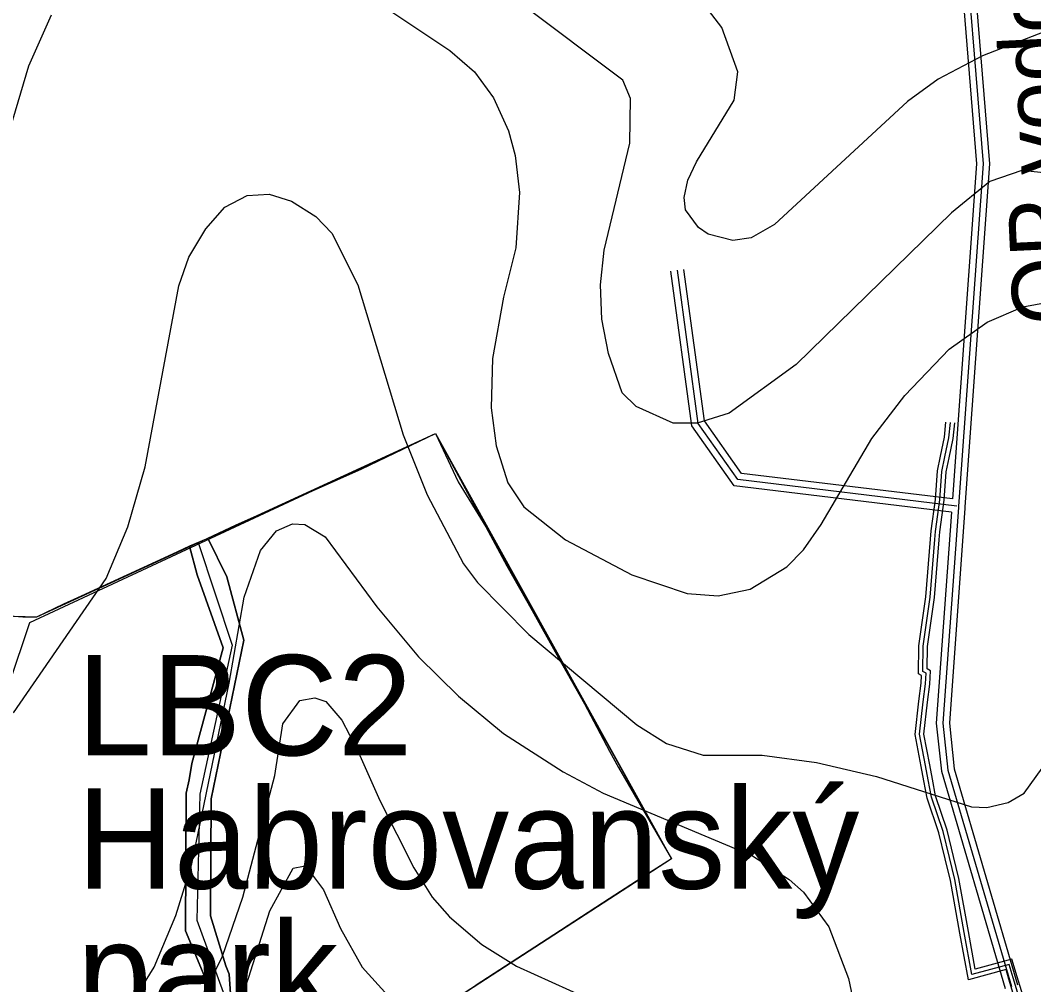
# Model space of a CAD drawing. Extents: x -1900516 to -575031, y -3809306 to -1157387.
# Drawn here: x -578166.4 to -577933.9, y -1158970.1 to -1158748.8 of the extents above; entities that cross this region are included whole.
import ezdxf

# ---------------------------------------------------------------- set-up
doc = ezdxf.new("R2010")
doc.units = 0
for name, color, linetype in [('01_OBVOD PÚ', 7, 'Continuous'), ('01_VRSTEVNICE', 7, 'Continuous'), ('01_ZASTAV_PLOCHY', 7, 'Continuous'), ('02_KULTURY STAV', 7, 'Continuous'), ('05_VHO_V_TOK', 7, 'Continuous'), ('06_ÚSES_BC', 7, 'Continuous'), ('07_OCH_P A POPISY TI', 7, 'Continuous'), ('07_PLYNOVOD', 7, 'Continuous'), ('07_VODOVOD', 7, 'Continuous')]:
    doc.layers.add(name, color=color, linetype=linetype)

msp = doc.modelspace()

# ---------------------------------------------------------------- linework, layer by layer
at = {"layer": '01_OBVOD PÚ'}
msp.add_lwpolyline([(-578168.85, -1158885.51), (-578165.89, -1158885.7), (-578162.61, -1158885.75), (-578156.45, -1158882.76), (-578152.36, -1158880.88), (-578131.42, -1158871.24), (-578127.51, -1158869.46), (-578123.7, -1158867.81), (-578117.07, -1158864.72), (-578088.05, -1158851.75), (-578071.15, -1158843.69), (-578065.95, -1158854.76), (-578059.57, -1158865.1), (-578054.8, -1158873.99), (-578048.95, -1158884.27), (-578042.93, -1158895.14), (-578036.97, -1158905.69), (-578031.22, -1158916.57), (-578029.17, -1158920.31), (-578016.99, -1158941.28), (-578023.69, -1158945.55), (-578031.3, -1158950.44), (-578045.5, -1158959.65), (-578061.83, -1158970.25)], dxfattribs=at)
at = {"layer": '01_VRSTEVNICE'}
for points in [[(-578091.53, -1158739.96), (-578067.83, -1158755.76), (-578062.19, -1158760.7), (-578057.81, -1158766.63), (-578054.43, -1158774.25), (-578052.87, -1158779.89), (-578051.89, -1158788.36), (-578052.73, -1158801.05), (-578055.55, -1158812.34), (-578058.09, -1158826.45), (-578058.38, -1158837.74), (-578057.25, -1158846.49), (-578054.57, -1158854.95), (-578050.9, -1158860.45), (-578041.3, -1158868.07), (-578026.07, -1158876.11), (-578013.37, -1158880.35), (-578006.31, -1158880.91), (-577998.97, -1158879.36), (-577990.51, -1158874.28), (-577986.7, -1158870.33), (-577982.61, -1158864.55), (-577971.04, -1158844.79), (-577963.42, -1158834.92), (-577953.26, -1158824.33), (-577944.51, -1158818.13), (-577936.33, -1158814.6), (-577902.75, -1158808.39)], [(-578091.53, -1158739.96), (-578067.83, -1158755.76), (-578062.19, -1158760.7), (-578057.81, -1158766.63), (-578054.43, -1158774.25), (-578052.87, -1158779.89), (-578051.89, -1158788.36), (-578052.73, -1158801.05), (-578055.55, -1158812.34), (-578058.09, -1158826.45), (-578058.38, -1158837.74), (-578057.25, -1158846.49), (-578054.57, -1158854.95), (-578050.9, -1158860.45), (-578041.3, -1158868.07), (-578026.07, -1158876.11), (-578013.37, -1158880.35), (-578006.31, -1158880.91), (-577998.97, -1158879.36), (-577990.51, -1158874.28), (-577986.7, -1158870.33), (-577982.61, -1158864.55), (-577971.04, -1158844.79), (-577963.42, -1158834.92), (-577953.26, -1158824.33), (-577944.51, -1158818.13), (-577936.33, -1158814.6), (-577902.75, -1158808.39)], [(-577909.52, -1158747.72), (-577928.71, -1158750.4), (-577945.64, -1158757.03), (-577955.8, -1158762.39), (-577962.86, -1158767.47), (-577993.33, -1158795.69), (-577998.69, -1158798.8), (-578002.93, -1158799.36), (-578008.57, -1158797.95), (-578010.83, -1158796.4), (-578013.79, -1158792.31), (-578014.07, -1158789.48), (-578013.23, -1158785.53), (-578011.25, -1158781.3), (-578002.64, -1158767.19), (-578001.8, -1158760.7), (-578005.47, -1158750.54), (-578010.83, -1158743.49)], [(-577910.93, -1158786.1), (-577936.61, -1158783.28), (-577943.95, -1158785.82), (-577952.7, -1158793.01), (-577988.39, -1158827.86), (-578003.77, -1158839.01), (-578011.11, -1158841.27), (-578016.61, -1158841.27), (-578025.08, -1158837.46), (-578028.32, -1158834.35), (-578031.43, -1158825.32), (-578032.98, -1158817.42), (-578033.26, -1158809.52), (-578032.41, -1158801.62), (-578026.58, -1158777.03), (-578026.38, -1158766.81), (-578028.18, -1158762.6), (-578051.46, -1158745.04)], [(-578246.82, -1158963.27), (-578240.86, -1158956.63), (-578237.19, -1158949.98), (-578230.54, -1158934.4), (-578222.18, -1158910.54), (-578220.21, -1158906.73), (-578209.06, -1158891.64), (-578195.38, -1158868.21), (-578180.28, -1158832.38), (-578176.75, -1158819.68), (-578168.15, -1158771.71), (-578164.48, -1158759.29), (-578159.26, -1158747.58)], [(-578246.82, -1158963.27), (-578240.86, -1158956.63), (-578237.19, -1158949.98), (-578230.54, -1158934.4), (-578222.18, -1158910.54), (-578220.21, -1158906.73), (-578209.06, -1158891.64), (-578195.38, -1158868.21), (-578180.28, -1158832.38), (-578176.75, -1158819.68), (-578168.15, -1158771.71), (-578164.48, -1158759.29), (-578159.26, -1158747.58)], [(-578168, -1158907.72), (-578146.7, -1158876.96), (-578141.76, -1158865.11), (-578137.81, -1158851.28), (-578130.05, -1158809.8), (-578127.79, -1158803.17), (-578123.84, -1158796.68), (-578119.47, -1158791.74), (-578114.39, -1158789.06), (-578109.31, -1158788.78), (-578104.23, -1158790.33), (-578098.59, -1158793.86), (-578094.92, -1158797.67), (-578088.99, -1158809.52), (-578078.55, -1158843.95), (-578073.05, -1158857.77), (-578064.72, -1158873.58), (-578061.48, -1158877.81), (-578049.77, -1158889.8), (-578024.94, -1158910.54), (-578018.16, -1158914.77), (-578009.7, -1158917.46), (-577996.15, -1158917.46), (-577983.74, -1158919.15), (-577969.91, -1158922.39), (-577948.18, -1158929.31), (-577944.66, -1158929.45), (-577939.72, -1158928.32), (-577936.05, -1158926.2), (-577931.96, -1158920.42)], [(-578168, -1158907.72), (-578146.7, -1158876.96), (-578141.76, -1158865.11), (-578137.81, -1158851.28), (-578130.05, -1158809.8), (-578127.79, -1158803.17), (-578123.84, -1158796.68), (-578119.47, -1158791.74), (-578114.39, -1158789.06), (-578109.31, -1158788.78), (-578104.23, -1158790.33), (-578098.59, -1158793.86), (-578094.92, -1158797.67), (-578088.99, -1158809.52), (-578078.55, -1158843.95), (-578073.05, -1158857.77), (-578064.72, -1158873.58), (-578061.48, -1158877.81), (-578049.77, -1158889.8), (-578024.94, -1158910.54), (-578018.16, -1158914.77), (-578009.7, -1158917.46), (-577996.15, -1158917.46), (-577983.74, -1158919.15), (-577969.91, -1158922.39), (-577948.18, -1158929.31), (-577944.66, -1158929.45), (-577939.72, -1158928.32), (-577936.05, -1158926.2), (-577931.96, -1158920.42)], [(-578140.92, -1158974.54), (-578135.69, -1158966.13), (-578130.76, -1158954.28), (-578127.09, -1158942.43), (-578118.48, -1158900.95), (-578115.09, -1158881.2), (-578111.29, -1158870.47), (-578107.62, -1158865.96), (-578103.95, -1158864.4), (-578101.13, -1158864.54), (-578096.47, -1158867.37), (-578084.62, -1158883.45), (-578075.02, -1158894.88), (-578065.85, -1158903.91), (-578055.55, -1158912.52), (-578041.87, -1158921.26), (-578032.7, -1158926.2), (-577998.41, -1158940.59), (-577989.95, -1158945.96), (-577986.7, -1158948.92), (-577980.92, -1158956.82), (-577976.4, -1158968.67), (-577973.58, -1158981.79), (-577971.83, -1158992.39)], [(-578140.92, -1158974.54), (-578135.69, -1158966.13), (-578130.76, -1158954.28), (-578127.09, -1158942.43), (-578118.48, -1158900.95), (-578115.09, -1158881.2), (-578111.29, -1158870.47), (-578107.62, -1158865.96), (-578103.95, -1158864.4), (-578101.13, -1158864.54), (-578096.47, -1158867.37), (-578084.62, -1158883.45), (-578075.02, -1158894.88), (-578065.85, -1158903.91), (-578055.55, -1158912.52), (-578041.87, -1158921.26), (-578032.7, -1158926.2), (-577998.41, -1158940.59), (-577989.95, -1158945.96), (-577986.7, -1158948.92), (-577980.92, -1158956.82), (-577976.4, -1158968.67), (-577973.58, -1158981.79), (-577971.83, -1158992.39)], [(-578126.25, -1158976.25), (-578120.03, -1158963.59), (-578115.38, -1158950.05), (-578108.04, -1158922.11), (-578106.21, -1158910.26), (-578102.26, -1158904.9), (-578098.87, -1158904.33), (-578096.33, -1158905.18), (-578092.66, -1158909.41), (-578089.13, -1158916.19), (-578083.91, -1158927.9), (-578076.15, -1158943.28), (-578071.92, -1158950.05), (-578067.97, -1158954.56), (-578060.49, -1158960.91), (-578052.59, -1158965.85), (-578032.27, -1158975.02), (-578020.86, -1158982.93), (-578015.64, -1158987.93)], [(-578126.25, -1158976.25), (-578120.03, -1158963.59), (-578115.38, -1158950.05), (-578108.04, -1158922.11), (-578106.21, -1158910.26), (-578102.26, -1158904.9), (-578098.87, -1158904.33), (-578096.33, -1158905.18), (-578092.66, -1158909.41), (-578089.13, -1158916.19), (-578083.91, -1158927.9), (-578076.15, -1158943.28), (-578071.92, -1158950.05), (-578067.97, -1158954.56), (-578060.49, -1158960.91), (-578052.59, -1158965.85), (-578032.27, -1158975.02), (-578020.86, -1158982.93), (-578015.64, -1158987.93)], [(-578117.1, -1158977.31), (-578113.97, -1158968.39), (-578109.17, -1158953.15), (-578103.81, -1158943.42), (-578101.44, -1158942.93), (-578099.86, -1158944.4), (-578096.89, -1158948.35), (-578092.94, -1158957.24), (-578088.01, -1158966.13), (-578079.85, -1158975.07), (-578068.7, -1158982.3)]]:
    msp.add_lwpolyline(points, dxfattribs=at)
at = {"layer": '01_ZASTAV_PLOCHY'}
msp.add_lwpolyline([(-578229.9, -1158883.79), (-578162.61, -1158885.75), (-578071.15, -1158843.69), (-578016.99, -1158941.28), (-578098.02, -1158993.78), (-578091.23, -1159026.36), (-578080.8, -1159064.08), (-578149.29, -1159109.27), (-578172.64, -1159076.66), (-578183.11, -1159059.57), (-578196.12, -1159046.14), (-578205.02, -1159044.49), (-578253.95, -1159059.24), (-578257.82, -1159045.7), (-578274.88, -1159048.83), (-578315.72, -1159049.17), (-578328.26, -1159051.22), (-578290.62, -1159018.54), (-578282.01, -1159008.64), (-578266.85, -1158984.77), (-578251.4, -1158941.5), (-578244.09, -1158918.49)], close=True, dxfattribs=at)
at = {"layer": '02_KULTURY STAV'}
for points in [[(-578118.19, -1158972.23), (-578118.51, -1158967.7), (-578119.3, -1158965.8), (-578122.79, -1158954.33), (-578122.62, -1158927.5), (-578115.11, -1158891.11), (-578119.05, -1158876.52), (-578123.41, -1158867.68), (-578117.07, -1158864.72), (-578088.05, -1158851.75), (-578071.15, -1158843.69), (-578065.95, -1158854.76), (-578059.57, -1158865.1), (-578054.8, -1158873.99), (-578048.95, -1158884.27), (-578042.93, -1158895.14), (-578036.97, -1158905.69), (-578031.22, -1158916.57), (-578029.17, -1158920.31), (-578016.99, -1158941.28), (-578023.69, -1158945.55), (-578031.3, -1158950.44), (-578045.5, -1158959.65), (-578061.83, -1158970.25)], [(-578121.43, -1158972.44), (-578123.51, -1158969.95), (-578124.27, -1158968.03), (-578128.53, -1158957.8), (-578128.41, -1158926.2), (-578127.69, -1158923.16), (-578127.04, -1158919.34), (-578119.87, -1158892.81), (-578125.81, -1158876.11), (-578127.57, -1158869.49), (-578127.51, -1158869.46), (-578123.7, -1158867.81), (-578123.41, -1158867.68), (-578119.05, -1158876.52), (-578115.11, -1158891.11), (-578122.62, -1158927.5), (-578122.79, -1158954.33), (-578119.3, -1158965.8), (-578118.51, -1158967.7), (-578118.19, -1158972.23)], [(-578168.85, -1158885.51), (-578165.89, -1158885.7), (-578162.61, -1158885.75), (-578156.45, -1158882.76), (-578152.36, -1158880.88), (-578131.42, -1158871.24), (-578127.57, -1158869.49), (-578125.81, -1158876.11), (-578119.87, -1158892.81), (-578127.04, -1158919.34), (-578127.69, -1158923.16), (-578128.41, -1158926.2), (-578128.53, -1158957.8), (-578124.27, -1158968.03), (-578123.51, -1158969.95), (-578121.43, -1158972.44)], [(-578168.85, -1158885.51), (-578165.89, -1158885.7), (-578162.61, -1158885.75), (-578156.45, -1158882.76), (-578152.36, -1158880.88), (-578131.42, -1158871.24), (-578127.57, -1158869.49), (-578125.81, -1158876.11), (-578119.87, -1158892.81), (-578127.04, -1158919.34), (-578127.69, -1158923.16), (-578128.41, -1158926.2), (-578128.53, -1158957.8), (-578124.27, -1158968.03), (-578123.51, -1158969.95), (-578121.43, -1158972.44)]]:
    msp.add_lwpolyline(points, dxfattribs=at)
at = {"layer": '05_VHO_V_TOK'}
for p, q in [((-578125.6, -1158868.64), (-578117.85, -1158892.19)), ((-578117.85, -1158892.19), (-578125.25, -1158926.42)), ((-578125.25, -1158926.42), (-578125.89, -1158955.29)), ((-578125.89, -1158955.29), (-578119.89, -1158971.81))]:
    msp.add_line(p, q, dxfattribs=at)
at = {"layer": '06_ÚSES_BC'}
msp.add_lwpolyline([(-578173.9, -1158915.59), (-578164.26, -1158887.05), (-578071.15, -1158843.69), (-578059.57, -1158865.1), (-578038.28, -1158903.19), (-578016.99, -1158941.28), (-578099.51, -1158994.71), (-578084.81, -1159061.65), (-578102.5, -1159069.11)], dxfattribs=at)
at = {"layer": '07_OCH_P A POPISY TI'}
for points in [[(-577957.79, -1158686.28), (-577958.84, -1158698.84), (-577951.92, -1158721.45), (-577947.01, -1158781.82), (-577952.52, -1158858.68)], [(-577954.8, -1158686.53), (-577955.81, -1158698.51), (-577948.96, -1158720.88), (-577944, -1158781.8), (-577949.64, -1158860.47)], [(-577952.74, -1158861.68), (-578002.59, -1158855.65), (-578012.31, -1158841.92), (-578017.11, -1158806.4)], [(-577952.52, -1158858.68), (-578000.9, -1158852.83), (-578009.43, -1158840.79), (-578014.14, -1158806)], [(-577937.57, -1158975.47), (-577939.55, -1158968.88), (-577940.21, -1158966.68), (-577948.85, -1158969.05), (-577950.79, -1158958.32), (-577952.98, -1158946.21), (-577954.19, -1158941.22), (-577955.64, -1158935.25), (-577958.31, -1158927.33), (-577959.07, -1158923.34), (-577959.7, -1158920.05), (-577961.1, -1158912.7), (-577960.21, -1158905.09), (-577959.73, -1158900.97), (-577959.6, -1158899.22), (-577960.31, -1158898.8), (-577960.22, -1158892.35), (-577958.62, -1158881.1), (-577957.56, -1158867.89), (-577957.4, -1158866.02), (-577956.42, -1158858.77), (-577955.93, -1158852.21), (-577955.24, -1158848.85), (-577954.34, -1158844.49), (-577954, -1158841.05)], [(-577935.69, -1158974.75), (-577937.63, -1158968.3), (-577938.85, -1158964.24), (-577947.27, -1158966.55), (-577948.83, -1158957.96), (-577951.02, -1158945.79), (-577952.25, -1158940.74), (-577953.72, -1158934.69), (-577956.37, -1158926.83), (-577957.11, -1158922.97), (-577957.74, -1158919.67), (-577959.08, -1158912.62), (-577958.23, -1158905.33), (-577957.73, -1158901.15), (-577957.52, -1158898.14), (-577958.29, -1158897.68), (-577958.22, -1158892.51), (-577956.64, -1158881.32), (-577955.56, -1158868.05), (-577955.42, -1158866.24), (-577954.44, -1158858.97), (-577953.95, -1158852.49), (-577953.28, -1158849.25), (-577952.36, -1158844.79), (-577952, -1158841.25)], [(-577952.74, -1158861.68), (-577956.23, -1158910.15), (-577955.04, -1158921.17), (-577940.44, -1158970.97)], [(-577949.64, -1158860.46), (-577949.66, -1158860.76), (-577953.21, -1158910.09), (-577952.09, -1158920.59), (-577937.56, -1158970.13)]]:
    msp.add_lwpolyline(points, dxfattribs=at)
at = {"layer": '07_PLYNOVOD'}
msp.add_lwpolyline([(-577936.63, -1158975.11), (-577938.59, -1158968.59), (-577939.53, -1158965.46), (-577948.06, -1158967.8), (-577949.81, -1158958.14), (-577952, -1158946), (-577953.22, -1158940.98), (-577954.68, -1158934.97), (-577957.34, -1158927.08), (-577958.09, -1158923.15), (-577958.72, -1158919.86), (-577960.09, -1158912.66), (-577959.22, -1158905.21), (-577958.73, -1158901.06), (-577958.56, -1158898.68), (-577959.3, -1158898.24), (-577959.22, -1158892.43), (-577957.63, -1158881.21), (-577956.56, -1158867.97), (-577956.41, -1158866.13), (-577955.43, -1158858.87), (-577954.94, -1158852.35), (-577954.26, -1158849.05), (-577953.35, -1158844.64), (-577953, -1158841.15)], dxfattribs=at)
at = {"layer": '07_VODOVOD'}
for points in [[(-577956.29, -1158686.4), (-577957.33, -1158698.68), (-577950.44, -1158721.17), (-577945.5, -1158781.81), (-577951.14, -1158860.36)], [(-577951.54, -1158860.31), (-578001.74, -1158854.24), (-578010.87, -1158841.35), (-578015.62, -1158806.2)], [(-577951.14, -1158860.36), (-577951.16, -1158860.66), (-577954.72, -1158910.12), (-577953.56, -1158920.88), (-577939, -1158970.55)]]:
    msp.add_lwpolyline(points, dxfattribs=at)

# ---------------------------------------------------------------- texts
at = {"layer": '06_ÚSES_BC'}
for s, p in [('LBC2', (-578153.39, -1158917.5)), ('Habrovanský', (-578153.39, -1158948.11)), ('park', (-578153.39, -1158978.71))]:
    msp.add_text(s, height=23, dxfattribs=at).set_placement(p)
at = {"layer": '07_OCH_P A POPISY TI'}
msp.add_text('OP vodovodu (1,5 m)', height=15, rotation=92.7132, dxfattribs=at).set_placement((-577923.51, -1158818.34))

doc.saveas('drawing.dxf')
